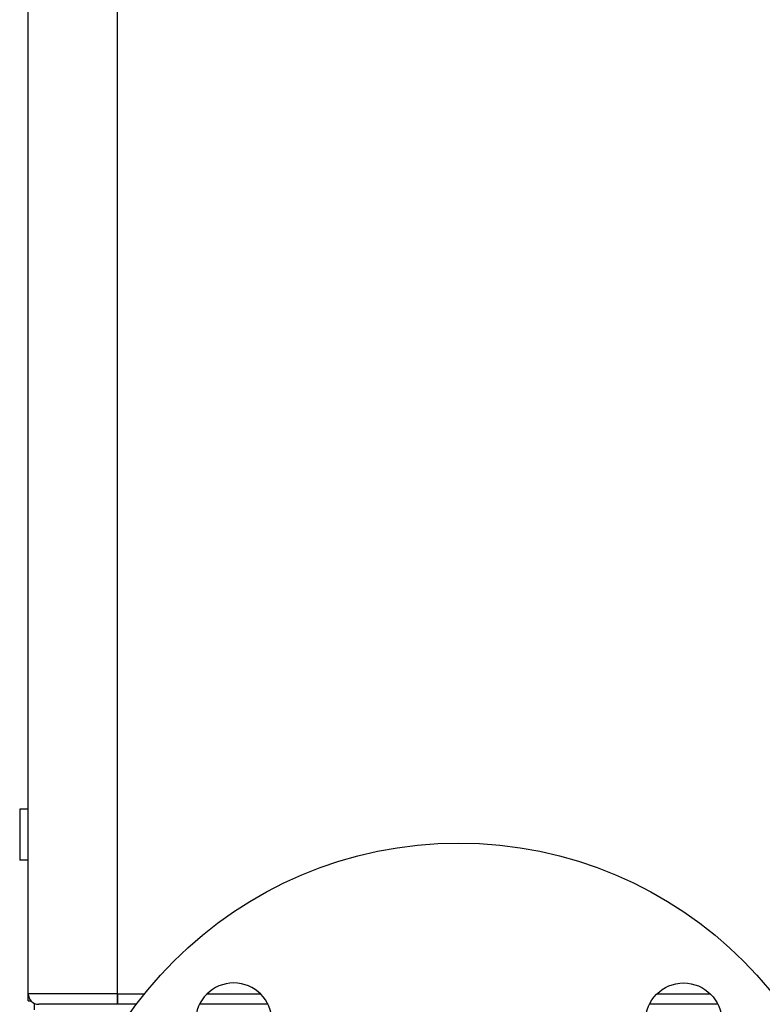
# Model space of a CAD drawing. Header units: millimetres. Extents: x -382 to 385, y -44 to 2191.
# Tile 316 of 339: x -382 to -207, y 1703 to 1935. Entities that reach past the tile are written whole.
import ezdxf

# ---------------------------------------------------------------- set-up
doc = ezdxf.new("R2010")
doc.units = ezdxf.units.MM
doc.layers.add('ORTHO$8', color=7, linetype='CONTINUOUS', true_color=0xffffff)

msp = doc.modelspace()

# ---------------------------------------------------------------- linework, layer by layer
at = {"layer": 'ORTHO$8', "color": 7, "linetype": 'Continuous'}
for p, q in [((-380, 1705.5), (-380, 2147.5)), ((-380, 1749), (-382, 1749)), ((-382, 1749), (-382, 1737)), ((-380, 1737), (-382, 1737)), ((-380, 1703.8), (-380, 1705.5)), ((-358.9, 1703), (-358.9, 1705.5)), ((-358.9, 1704), (-358.9, 1705.5)), ((-380, 1703.8), (-379.33, 1703.8)), ((-378.6, 1703.24), (-378.6, 1701.73)), ((-359, 1703), (-377.5, 1703)), ((-358.9, 1703), (-359, 1703)), ((-354.49, 1703), (-358.9, 1703)), ((-323.45, 1703), (-339.6, 1703)), ((-217.38, 1703), (-233.54, 1703))]:
    msp.add_line(p, q, dxfattribs=at)
at = {"layer": 'ORTHO$8', "color": 252, "linetype": 'Continuous'}
for p, q in [((-359, 2147.5), (-359, 1705.5)), ((-359, 1705.5), (-380, 1705.5)), ((-358.9, 1705.5), (-359, 1705.5)), ((-359, 1705.5), (-359, 1703)), ((-358.9, 1705.5), (-352.56, 1705.5)), ((-337.79, 1705.5), (-325.27, 1705.5)), ((-231.72, 1705.5), (-219.2, 1705.5))]:
    msp.add_line(p, q, dxfattribs=at)
at = {"layer": 'ORTHO$8', "color": 7, "linetype": 'Continuous'}
for centre, radius in [((-278.5, 1646), 95), ((-225.47, 1699.03), 9)]:
    msp.add_circle(centre, radius, dxfattribs=at)
at = {"layer": 'ORTHO$8', "color": 7, "linetype": 'Continuous', "extrusion": (0, 0, -1)}
msp.add_circle((331.53, 1699.03), 9, dxfattribs=at)
at = {"layer": 'ORTHO$8', "color": 7, "linetype": 'Continuous'}
msp.add_arc((-377.5, 1705.5), 2.5, 180, 270, dxfattribs=at)
msp.add_open_spline([(-358.9, 1703), (-358.9, 1703), (-358.9, 1703.38), (-358.9, 1704)], degree=3, dxfattribs=at)

doc.saveas('drawing.dxf')
